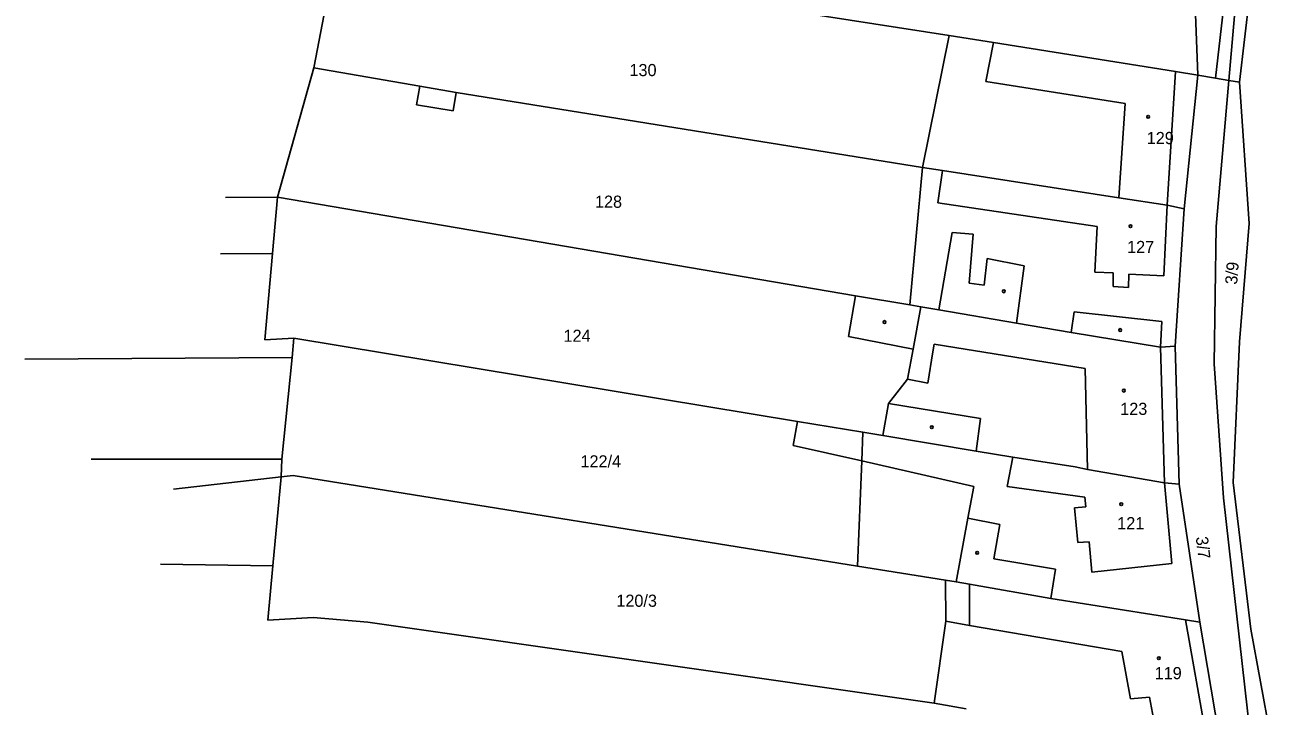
# Model space of a CAD drawing. Extents: x -563148 to -561712, y -1182311 to -1179502.
# Drawn here: x -563019.7 to -562865.9, y -1180341.2 to -1180257.1 of the extents above; entities that cross this region are included whole.
import ezdxf

# ---------------------------------------------------------------- set-up
doc = ezdxf.new("R2010")
doc.units = 0
for name, color, linetype in [('Vrstva 55', 7, 'Continuous'), ('Vrstva 56', 7, 'Continuous'), ('Vrstva 57', 7, 'Continuous')]:
    doc.layers.add(name, color=color, linetype=linetype)

msp = doc.modelspace()

# ---------------------------------------------------------------- linework, layer by layer
at = {"layer": 'Vrstva 55'}
for p, q in [((-562875.51, -1180244.88), (-562874.81, -1180263.3)), ((-562870.58, -1180245.74), (-562872.63, -1180263.65)), ((-562984, -1180262.36), (-562980.97, -1180246.65)), ((-562980.97, -1180246.65), (-562905.54, -1180258.38)), ((-562869.66, -1180264.13), (-562867.63, -1180246.26)), ((-562870.99, -1180263.92), (-562869.81, -1180250.31)), ((-562908.83, -1180274.66), (-562905.54, -1180258.38)), ((-562905.54, -1180258.38), (-562900.05, -1180259.23)), ((-562900.05, -1180259.23), (-562877.57, -1180262.82)), ((-562988.49, -1180278.36), (-562984, -1180262.36)), ((-562984, -1180262.36), (-562970.91, -1180264.64)), ((-562877.57, -1180262.82), (-562874.81, -1180263.3)), ((-562876.52, -1180279.79), (-562874.81, -1180263.3)), ((-562874.81, -1180263.3), (-562872.63, -1180263.65)), ((-562872.63, -1180263.65), (-562870.99, -1180263.92)), ((-562872.55, -1180281.98), (-562870.99, -1180263.92)), ((-562870.99, -1180263.92), (-562869.66, -1180264.13)), ((-562868.48, -1180281.58), (-562869.66, -1180264.13)), ((-562970.91, -1180264.64), (-562966.4, -1180265.43)), ((-562966.4, -1180265.43), (-562908.83, -1180274.66)), ((-562910.4, -1180291.65), (-562908.83, -1180274.66)), ((-562908.83, -1180274.66), (-562906.34, -1180275.06)), ((-562906.34, -1180275.06), (-562884.6, -1180278.42)), ((-562994.89, -1180278.4), (-562988.49, -1180278.36)), ((-562989.1, -1180285.29), (-562988.49, -1180278.36)), ((-562988.49, -1180278.36), (-562917.11, -1180290.51)), ((-562884.6, -1180278.42), (-562878.6, -1180279.33)), ((-562878.6, -1180279.33), (-562876.52, -1180279.79)), ((-562877.64, -1180296.75), (-562876.52, -1180279.79)), ((-562872.81, -1180298.92), (-562872.55, -1180281.98)), ((-562869.66, -1180296.2), (-562868.48, -1180281.58)), ((-562995.53, -1180285.33), (-562989.1, -1180285.29)), ((-562990.05, -1180295.94), (-562989.1, -1180285.29)), ((-562917.96, -1180295.54), (-562917.11, -1180290.51)), ((-562917.11, -1180290.51), (-562910.4, -1180291.65)), ((-562910.4, -1180291.65), (-562909.02, -1180291.89)), ((-562909.02, -1180291.89), (-562906.8, -1180292.26)), ((-562906.8, -1180292.26), (-562897.2, -1180293.88)), ((-562897.2, -1180293.88), (-562890.45, -1180295.04)), ((-562890.45, -1180295.04), (-562879.44, -1180296.88)), ((-562990.05, -1180295.94), (-562986.45, -1180295.74)), ((-562986.67, -1180298.12), (-562986.45, -1180295.74)), ((-562986.45, -1180295.74), (-562924.28, -1180306.03)), ((-562910, -1180297.1), (-562917.96, -1180295.54)), ((-562879.44, -1180296.88), (-562877.64, -1180296.75)), ((-562877.11, -1180313.76), (-562877.64, -1180296.75)), ((-562870.48, -1180313.57), (-562869.66, -1180296.2)), ((-563019.68, -1180298.35), (-562986.67, -1180298.12)), ((-562987.94, -1180310.68), (-562986.67, -1180298.12)), ((-562910.7, -1180300.83), (-562910, -1180297.1)), ((-562871.64, -1180315.47), (-562872.81, -1180298.92)), ((-562913.02, -1180303.83), (-562910.7, -1180300.83)), ((-562913.72, -1180307.78), (-562913.02, -1180303.83)), ((-562924.28, -1180306.03), (-562916.19, -1180307.37)), ((-562916.33, -1180310.91), (-562916.19, -1180307.37)), ((-562916.19, -1180307.37), (-562913.72, -1180307.78)), ((-562913.72, -1180307.78), (-562902.22, -1180309.69)), ((-562987.94, -1180310.68), (-563011.51, -1180310.68)), ((-562987.94, -1180310.68), (-562988.04, -1180312.87)), ((-562902.22, -1180309.69), (-562897.68, -1180310.45)), ((-562897.68, -1180310.45), (-562889.99, -1180311.64)), ((-562916.85, -1180323.88), (-562916.33, -1180310.91)), ((-562889.99, -1180311.64), (-562888.46, -1180311.95)), ((-562888.46, -1180311.95), (-562878.93, -1180313.6)), ((-563001.34, -1180314.41), (-562988.04, -1180312.87)), ((-562989.07, -1180323.87), (-562988.04, -1180312.87)), ((-562988.04, -1180312.87), (-562986.54, -1180312.7)), ((-562986.54, -1180312.7), (-562916.85, -1180323.88)), ((-562878.93, -1180313.6), (-562877.11, -1180313.76)), ((-562874.59, -1180330.8), (-562877.11, -1180313.76)), ((-562868.28, -1180331.69), (-562870.48, -1180313.57)), ((-562871.64, -1180315.47), (-562867.99, -1180347.9)), ((-563002.93, -1180323.63), (-562989.07, -1180323.87)), ((-562989.69, -1180330.56), (-562989.07, -1180323.87)), ((-562916.85, -1180323.88), (-562905.99, -1180325.62)), ((-562905.99, -1180325.62), (-562904.66, -1180325.85)), ((-562905.93, -1180330.69), (-562905.99, -1180325.62)), ((-562904.66, -1180325.85), (-562903.03, -1180326.13)), ((-562903.03, -1180326.13), (-562892.97, -1180327.88)), ((-562892.97, -1180327.88), (-562876.33, -1180330.53)), ((-562989.69, -1180330.56), (-562984.09, -1180330.23)), ((-562984.09, -1180330.23), (-562977.33, -1180330.83)), ((-562907.4, -1180340.82), (-562905.93, -1180330.69)), ((-562876.33, -1180330.53), (-562874.59, -1180330.8)), ((-562977.33, -1180330.83), (-562907.4, -1180340.82)), ((-562872.05, -1180345.76), (-562874.59, -1180330.8)), ((-562865.9, -1180344.66), (-562868.28, -1180331.69)), ((-562907.4, -1180340.82), (-562903.45, -1180341.52))]:
    msp.add_line(p, q, dxfattribs=at)
at = {"layer": 'Vrstva 56'}
for p, q in [((-562900.99, -1180264.08), (-562900.05, -1180259.23)), ((-562877.57, -1180262.82), (-562878.6, -1180279.33)), ((-562883.79, -1180266.79), (-562900.99, -1180264.08)), ((-562971.31, -1180266.93), (-562970.91, -1180264.64)), ((-562966.4, -1180265.43), (-562966.79, -1180267.69)), ((-562966.79, -1180267.69), (-562971.31, -1180266.93)), ((-562884.6, -1180278.42), (-562883.79, -1180266.79)), ((-562906.95, -1180279.06), (-562906.34, -1180275.06)), ((-562887.25, -1180281.95), (-562906.95, -1180279.06)), ((-562878.6, -1180279.33), (-562879.04, -1180288.06)), ((-562906.8, -1180292.26), (-562905.15, -1180282.69)), ((-562905.15, -1180282.69), (-562902.59, -1180282.91)), ((-562902.59, -1180282.91), (-562903.05, -1180288.94)), ((-562887.55, -1180287.58), (-562887.25, -1180281.95)), ((-562901.22, -1180289.22), (-562900.85, -1180285.92)), ((-562900.85, -1180285.92), (-562896.28, -1180286.82)), ((-562896.28, -1180286.82), (-562897.2, -1180293.88)), ((-562885.27, -1180287.7), (-562887.55, -1180287.58)), ((-562903.05, -1180288.94), (-562901.22, -1180289.22)), ((-562885.28, -1180289.39), (-562885.27, -1180287.7)), ((-562883.33, -1180287.84), (-562883.38, -1180289.49)), ((-562879.04, -1180288.06), (-562883.33, -1180287.84)), ((-562883.38, -1180289.49), (-562885.28, -1180289.39)), ((-562910, -1180297.1), (-562909.02, -1180291.89)), ((-562890.45, -1180295.04), (-562890.08, -1180292.51)), ((-562890.08, -1180292.51), (-562879.28, -1180293.7)), ((-562879.28, -1180293.7), (-562879.44, -1180296.88)), ((-562907.39, -1180296.49), (-562907.54, -1180297.42)), ((-562888.74, -1180299.51), (-562907.39, -1180296.49)), ((-562907.54, -1180297.42), (-562908.18, -1180301.31)), ((-562879.44, -1180296.88), (-562878.93, -1180313.6)), ((-562888.46, -1180311.95), (-562888.74, -1180299.51)), ((-562908.18, -1180301.31), (-562910.7, -1180300.83)), ((-562913.02, -1180303.83), (-562901.67, -1180305.65)), ((-562924.28, -1180306.03), (-562924.78, -1180308.99)), ((-562901.67, -1180305.65), (-562902.22, -1180309.69)), ((-562924.78, -1180308.99), (-562916.33, -1180310.91)), ((-562898.36, -1180314.05), (-562897.68, -1180310.45)), ((-562916.33, -1180310.91), (-562902.49, -1180314.05)), ((-562878.93, -1180313.6), (-562878.05, -1180323.57)), ((-562902.49, -1180314.05), (-562903.21, -1180317.99)), ((-562888.78, -1180315.39), (-562898.36, -1180314.05)), ((-562890.07, -1180316.68), (-562888.67, -1180316.59)), ((-562889.66, -1180320.97), (-562890.07, -1180316.68)), ((-562888.67, -1180316.59), (-562888.78, -1180315.39)), ((-562904.66, -1180325.85), (-562903.21, -1180317.99)), ((-562903.21, -1180317.99), (-562899.26, -1180318.74)), ((-562899.26, -1180318.74), (-562900.03, -1180323)), ((-562888.25, -1180320.88), (-562889.66, -1180320.97)), ((-562887.91, -1180324.63), (-562888.25, -1180320.88)), ((-562900.03, -1180323), (-562892.41, -1180324.25)), ((-562892.41, -1180324.25), (-562892.97, -1180327.88)), ((-562878.05, -1180323.57), (-562887.91, -1180324.63)), ((-562903.03, -1180331.24), (-562903.03, -1180326.13)), ((-562903.03, -1180331.24), (-562905.93, -1180330.69)), ((-562876.33, -1180330.53), (-562873.64, -1180345.77)), ((-562884.19, -1180334.42), (-562903.03, -1180331.24)), ((-562883.12, -1180340.28), (-562884.19, -1180334.42)), ((-562880.81, -1180340.05), (-562883.12, -1180340.28)), ((-562879.87, -1180344.89), (-562880.81, -1180340.05))]:
    msp.add_line(p, q, dxfattribs=at)
at = {"layer": 'Vrstva 57'}
for centre in [(-562880.96, -1180268.42), (-562883.13, -1180281.93), (-562898.79, -1180289.96), (-562913.52, -1180293.76), (-562884.41, -1180294.75), (-562883.96, -1180302.22), (-562907.68, -1180306.73), (-562884.28, -1180316.25), (-562902.07, -1180322.25), (-562879.64, -1180335.26)]:
    msp.add_circle(centre, 0.175, dxfattribs=at)

# ---------------------------------------------------------------- texts
for s, p in [('130', (-562945.02, -1180263.4)), ('129', (-562881.14, -1180271.79)), ('128', (-562949.28, -1180279.65)), ('127', (-562883.56, -1180285.24)), ('124', (-562953.16, -1180296.2)), ('123', (-562884.41, -1180305.22)), ('122/4', (-562951.07, -1180311.71)), ('121', (-562884.78, -1180319.34)), ('120/3', (-562946.64, -1180328.91)), ('119', (-562880.16, -1180337.85))]:
    msp.add_text(s, height=1.5, dxfattribs=at).set_placement(p)
for s, rotation, p in [('3/9', 85.5617, (-562869.97, -1180289.17)), ('3/7', 276.9141, (-562875.08, -1180320.32))]:
    msp.add_text(s, height=1.5, rotation=rotation, dxfattribs=at).set_placement(p)

doc.saveas('drawing.dxf')
